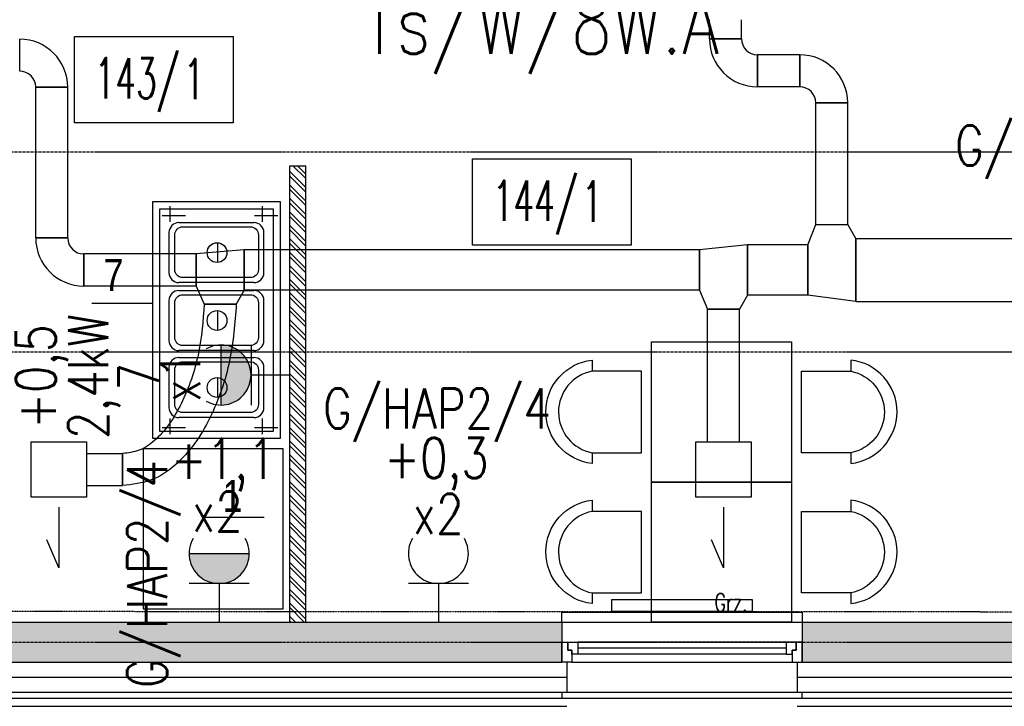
# Model space of a CAD drawing. Extents: x -7228 to 74941, y -112898 to 85621.
# Tile 401 of 635: x 58073 to 58565, y 34264 to 34607. Entities that reach past the tile are written whole.
import ezdxf
from ezdxf.enums import TextEntityAlignment as Align

# ---------------------------------------------------------------- set-up
doc = ezdxf.new("R2010")
doc.units = 0
for name, pattern in [('CENTER', [2, 1.25, -0.25, 0.25, -0.25]), ('DASHED2', [0.375, 0.25, -0.125]), ('DIVIDE', [31.75, 12.7, -6.35, 0, -6.35, 0, -6.35])]:
    doc.linetypes.add(name, pattern=pattern)
doc.layers.get('0').update_dxf_attribs({"color": 101, "linetype": 'CONTINUOUS'})
doc.layers.add('-A_NR', color=8, linetype='CONTINUOUS', plot=False)
for name, color, linetype in [('E35', 6, 'CONTINUOUS'), ('E50', 3, 'CONTINUOUS'), ('Ins-co', 2, 'CONTINUOUS'), ('Ins-went', 141, 'CONTINUOUS'), ('Okn---okna', 5, 'CONTINUOUS'), ('Opis-pom', 6, 'CONTINUOUS'), ('Opis_pom_ramka', 6, 'CONTINUOUS'), ('Os-osie glowne', 1, 'CENTER'), ('Sc-beton', 7, 'CONTINUOUS'), ('Sc-beton-hatch', 86, 'CONTINUOUS'), ('Sc-cegla pustak-hatch', 8, 'CONTINUOUS'), ('Sc-izolacja term-styropian', 151, 'STYROPIAN-KA'), ('Sc-kamien', 31, 'CONTINUOUS'), ('Sc-silikat', 61, 'CONTINUOUS'), ('Suf-widok', 8, 'CONTINUOUS'), ('Wyp-meble', 155, 'CONTINUOUS')]:
    doc.layers.add(name, color=color, linetype=linetype)
doc.styles.add('ARIAL_CE', font='ARIAL.TTF', dxfattribs={"width": 0.8})
doc.styles.add('KA wymiar', font='romans.shx', dxfattribs={"width": 0.6})
doc.styles.add('ROMANS', font='romans', dxfattribs={"width": 0.85})
doc.linetypes.add('BATTING', pattern='A,0.0001,-0.1,[134,ltypeshp.shx,S=0.1,R=0,X=-0.1,Y=0],-0.2,[134,ltypeshp.shx,S=0.1,R=180,X=0.1,Y=0],-0.1', length=0.4001)
doc.linetypes.add('STYROPIAN-KA', pattern='A,0.0001,-0.1,[135,ltypeshp.shx,S=0.1,R=0,X=-0.1,Y=0],0,[135,ltypeshp.shx,S=0.1,R=180,X=0.1,Y=0],-0.1', length=0.2001)

# ---------------------------------------------------------------- blocks, each defined once
blk = doc.blocks.new('_djkhgjfgh')
for p, q in [((-120, 10), (-120, 15)), ((-120, 15), (0, 15)), ((0, 15), (0, 10)), ((-8, 0), (-112, 0)), ((-8, -3), (-112, -3)), ((-8, -6), (-112, -6)), ((-115, -10), (-5, -10)), ((-120, -25), (-120, -28)), ((-120, -28), (0, -28)), ((0, -28), (0, -25))]:
    blk.add_line(p, q)
at = {"linetype": 'DASHED2'}
for p, q in [((-120, 10), (0, 10)), ((-120, -25), (0, -25))]:
    blk.add_line(p, q, dxfattribs=at)
for points in [[(-115, -10), (-120, -10), (-120, 0), (-117, 0), (-117, -4), (-115, -4)], [(-5, -10), (0, -10), (0, 0), (-3, 0), (-3, -4), (-5, -4)], [(-112, -6), (-115, -6), (-115, -4), (-117, -4), (-117, 0), (-115, 0), (-112, 0)], [(-8, -6), (-5, -6), (-5, -4), (-3, -4), (-3, 0), (-5, 0), (-8, 0)]]:
    blk.add_lwpolyline(points, close=True)
blk = doc.blocks.new('_kjgkjh')
blk.add_lwpolyline([(-70, 0), (0, 0), (0, -70), (-70, -70)], close=True)
for points in [[(-99.6, -14.55), (-99.6, -9.3, 0.895014), (-99.6, -60.93), (-99.6, -55.38, -0.825539), (-99.56, -14.62), (-75, -14.62), (-75, -55.38), (-99.6, -55.38)], [(29.6, -14.55), (29.6, -9.3, -0.895014), (29.6, -60.93), (29.6, -55.38, 0.825539), (29.56, -14.62), (5, -14.62), (5, -55.38), (29.6, -55.38)]]:
    blk.add_lwpolyline(points, format="xyb")
blk = doc.blocks.new('_opis_pom_metka')
at = {"layer": 'Opis_pom_ramka'}
blk.add_lwpolyline([(-33.13, 0), (32.87, 0), (32.87, -36), (-33.13, -36)], close=True, dxfattribs=at)
at = {"style": 'KA wymiar', "width": 0.6}
blk.add_attdef('KO/', text='', height=16.8, dxfattribs=at).set_placement((3.45, -25.87), align=Align.RIGHT)
blk.add_attdef('NR', (3.8, -26.16), '', height=16.8, dxfattribs=at)
blk = doc.blocks.new('G1')
at = {"layer": 'E35'}
blk.add_hatch(color=256, dxfattribs=at).paths.add_polyline_path([(10, 22.85), (-10, 22.85, 1)])
for p, q in [((-10, 22.85), (10, 22.85)), ((10, 12.85), (-10, 12.85))]:
    blk.add_line(p, q, dxfattribs=at)
blk.add_arc((0, 22.85), 10, 150, 30, dxfattribs=at)
at = {"layer": 'E50'}
blk.add_line((0, 12.85), (0, 0), dxfattribs=at)

msp = doc.modelspace()

# ---------------------------------------------------------------- hatches: boundary and pattern name
at = {"layer": 'Sc-beton-hatch'}
h = msp.add_hatch(dxfattribs=at)
h.set_pattern_fill('ANSI33', color=256, style=0)
h.paths.add_polyline_path([(57317.547, 35076.472), (57317.547, 35056.472), (57717.547, 35056.472), (57717.547, 35014.472), (57737.547, 35014.472), (57737.547, 35056.472), (58399.547, 35056.472), (58399.547, 35076.472), (58367.547, 35076.472), (58367.547, 35081.472), (58349.547, 35081.472), (58349.547, 35076.472)])
h.paths.add_polyline_path([(57717.547, 34818.472), (57737.547, 34818.472), (57737.547, 34884.472), (57717.547, 34884.472)])
h.paths.add_polyline_path([(57837.547, 34836.472), (57817.547, 34836.472), (57817.547, 34638.472), (57837.547, 34638.472)])
h.paths.add_polyline_path([(57837.547, 34538.472), (57817.547, 34538.472), (57817.547, 34286.472), (57887.547, 34286.472), (57887.547, 34306.472), (57837.547, 34306.472)])
h.paths.add_polyline_path([(58343.547, 34286.472), (58343.547, 34306.472), (58007.547, 34306.472), (58007.547, 34286.472)])
h.paths.add_polyline_path([(58463.547, 34306.472), (58463.547, 34286.472), (58611.547, 34286.472), (58611.547, 34306.472)])
h.paths.add_polyline_path([(59067.547, 34286.472), (59067.547, 34306.472), (58731.547, 34306.472), (58731.547, 34286.472)])
h.paths.add_polyline_path([(59237.547, 34306.472), (59187.547, 34306.472), (59187.547, 34286.472), (59257.547, 34286.472), (59257.547, 34540.972), (59257.547, 34836.472), (59237.547, 34836.472), (59237.547, 34540.972)])
h.paths.add_polyline_path([(58607.547, 34836.472), (58587.547, 34836.472), (58587.547, 34648.472), (58607.547, 34648.472)])
h.paths.add_polyline_path([(59337.547, 35056.472), (59337.547, 35019.472), (59357.547, 35019.472), (59357.547, 35076.472), (58607.547, 35076.472), (58607.547, 35081.472), (58587.547, 35081.472), (58587.547, 35076.472), (58554.547, 35076.472), (58554.547, 35056.472)])
h.paths.add_polyline_path([(58607.547, 35391.472), (58587.547, 35391.472), (58587.547, 35201.472), (58607.547, 35201.472)])
h.paths.add_polyline_path([(57817.547, 35226.472), (57837.547, 35226.472), (57837.547, 35269.472), (57817.547, 35269.472)])
h.paths.add_polyline_path([(57837.547, 35513.472), (57817.547, 35513.472), (57817.547, 35369.472), (57837.547, 35369.472)])
h.paths.add_polyline_path([(57817.547, 35613.472), (57837.547, 35613.472), (57837.547, 35656.472), (57817.547, 35656.472)])
h.paths.add_polyline_path([(57717.547, 35826.472), (57717.547, 35806.472), (58349.547, 35806.472), (58349.547, 35826.472)])
h.paths.add_polyline_path([(59357.547, 35806.472), (59357.547, 35826.472), (58607.547, 35826.472), (58607.547, 35831.472), (58587.547, 35831.472), (58587.547, 35801.472), (58607.547, 35801.472), (58607.547, 35806.472)])
h.paths.add_polyline_path([(58607.547, 35681.472), (58587.547, 35681.472), (58587.547, 35491.472), (58607.547, 35491.472)])
h.paths.add_polyline_path([(59259.547, 35369.472), (59279.547, 35369.472), (59279.547, 35513.472), (59259.547, 35513.472)])
h.paths.add_polyline_path([(59279.547, 35226.472), (59279.547, 35269.472), (59259.547, 35269.472), (59259.547, 35226.472)])
h.paths.add_polyline_path([(59279.547, 35656.472), (59259.547, 35656.472), (59259.547, 35613.472), (59279.547, 35613.472)])
h.paths.add_polyline_path([(59757.547, 35056.472), (59757.547, 35076.472), (59359.547, 35076.472), (59359.547, 35019.472), (59379.547, 35019.472), (59379.547, 35056.472)])
h.paths.add_polyline_path([(59359.547, 34818.472), (59379.547, 34818.472), (59379.547, 34884.472), (59359.547, 34884.472)])
h.paths.add_polyline_path([(59357.547, 34884.472), (59337.547, 34884.472), (59337.547, 34818.472), (59357.547, 34818.472)])
h.paths.add_polyline_path([(58587.547, 35951.472), (58607.547, 35951.472), (58607.547, 36141.472), (58587.547, 36141.472)])
h.paths.add_polyline_path([(58607.547, 36431.472), (58587.547, 36431.472), (58587.547, 36241.472), (58607.547, 36241.472)])
h.paths.add_polyline_path([(59357.547, 36556.472), (59357.547, 36576.472), (58607.547, 36576.472), (58607.547, 36581.472), (58587.547, 36581.472), (58587.547, 36551.472), (58607.547, 36551.472), (58607.547, 36556.472)])
h.paths.add_polyline_path([(58587.547, 36701.472), (58607.547, 36701.472), (58607.547, 36891.472), (58587.547, 36891.472)])
h.paths.add_polyline_path([(58607.547, 37181.472), (58587.547, 37181.472), (58587.547, 36991.472), (58607.547, 36991.472)])
h.paths.add_polyline_path([(57717.547, 36576.472), (57717.547, 36556.472), (58349.547, 36556.472), (58349.547, 36576.472)])
h.paths.add_polyline_path([(59259.547, 36019.472), (59259.547, 35976.472), (59279.547, 35976.472), (59279.547, 36019.472)])
h.paths.add_polyline_path([(59259.547, 36119.472), (59279.547, 36119.472), (59279.547, 36263.472), (59259.547, 36263.472)])
h.paths.add_polyline_path([(59279.547, 36406.472), (59259.547, 36406.472), (59259.547, 36363.472), (59279.547, 36363.472)])
h.paths.add_polyline_path([(57837.547, 35976.472), (57837.547, 36019.472), (57817.547, 36019.472), (57817.547, 35976.472)])
h.paths.add_polyline_path([(57837.547, 36263.472), (57817.547, 36263.472), (57817.547, 36119.472), (57837.547, 36119.472)])
h.paths.add_polyline_path([(57837.547, 36406.472), (57817.547, 36406.472), (57817.547, 36363.472), (57837.547, 36363.472)])
h.paths.add_polyline_path([(57837.547, 36769.472), (57817.547, 36769.472), (57817.547, 36726.472), (57837.547, 36726.472)])
h.paths.add_polyline_path([(57837.547, 37013.472), (57817.547, 37013.472), (57817.547, 36869.472), (57837.547, 36869.472)])
h.paths.add_polyline_path([(57837.547, 37156.472), (57817.547, 37156.472), (57817.547, 37113.472), (57837.547, 37113.472)])
h.paths.add_polyline_path([(57717.547, 37326.472), (57717.547, 37306.472), (58349.547, 37306.472), (58349.547, 37326.472)])
h.paths.add_polyline_path([(57817.547, 37476.472), (57837.547, 37476.472), (57837.547, 37519.472), (57817.547, 37519.472)])
h.paths.add_polyline_path([(57817.547, 37619.472), (57837.547, 37619.472), (57837.547, 37763.472), (57817.547, 37763.472)])
h.paths.add_polyline_path([(57837.547, 37906.472), (57817.547, 37906.472), (57817.547, 37863.472), (57837.547, 37863.472)])
h.paths.add_polyline_path([(58607.547, 37641.472), (58587.547, 37641.472), (58587.547, 37451.472), (58607.547, 37451.472)])
h.paths.add_polyline_path([(58607.547, 37306.472), (59357.547, 37306.472), (59357.547, 37326.472), (58607.547, 37326.472), (58607.547, 37331.472), (58587.547, 37331.472), (58587.547, 37301.472), (58607.547, 37301.472)])
h.paths.add_polyline_path([(58607.547, 37931.472), (58587.547, 37931.472), (58587.547, 37741.472), (58607.547, 37741.472)])
h.paths.add_polyline_path([(58607.547, 38076.472), (58607.547, 38081.472), (58587.547, 38081.472), (58587.547, 38051.472), (58607.547, 38051.472), (58607.547, 38056.472), (59357.547, 38056.472), (59357.547, 38076.472)])
h.paths.add_polyline_path([(57717.547, 38076.472), (57717.547, 38056.472), (58349.547, 38056.472), (58349.547, 38076.472)])
h.paths.add_polyline_path([(57837.547, 38269.472), (57817.547, 38269.472), (57817.547, 38226.472), (57837.547, 38226.472)])
h.paths.add_polyline_path([(57817.547, 38369.472), (57837.547, 38369.472), (57837.547, 38513.472), (57817.547, 38513.472)])
h.paths.add_polyline_path([(57837.547, 38656.472), (57817.547, 38656.472), (57817.547, 38613.472), (57837.547, 38613.472)])
h.paths.add_polyline_path([(58607.547, 38681.472), (58587.547, 38681.472), (58587.547, 38491.472), (58607.547, 38491.472)])
h.paths.add_polyline_path([(58587.547, 38201.472), (58607.547, 38201.472), (58607.547, 38391.472), (58587.547, 38391.472)])
h.paths.add_polyline_path([(59259.547, 38656.472), (59259.547, 38613.472), (59279.547, 38613.472), (59279.547, 38656.472)])
h.paths.add_polyline_path([(59279.547, 38513.472), (59259.547, 38513.472), (59259.547, 38369.472), (59279.547, 38369.472)])
h.paths.add_polyline_path([(59279.547, 38269.472), (59259.547, 38269.472), (59259.547, 38226.472), (59279.547, 38226.472)])
h.paths.add_polyline_path([(59259.547, 37863.472), (59279.547, 37863.472), (59279.547, 37906.472), (59259.547, 37906.472)])
h.paths.add_polyline_path([(59259.547, 37619.472), (59279.547, 37619.472), (59279.547, 37763.472), (59259.547, 37763.472)])
h.paths.add_polyline_path([(59279.547, 37519.472), (59259.547, 37519.472), (59259.547, 37476.472), (59279.547, 37476.472)])
h.paths.add_polyline_path([(59259.547, 37113.472), (59279.547, 37113.472), (59279.547, 37156.472), (59259.547, 37156.472)])
h.paths.add_polyline_path([(59259.547, 36869.472), (59279.547, 36869.472), (59279.547, 37013.472), (59259.547, 37013.472)])
h.paths.add_polyline_path([(59259.547, 36726.472), (59279.547, 36726.472), (59279.547, 36769.472), (59259.547, 36769.472)])
at = {"layer": 'Sc-cegla pustak-hatch'}
h = msp.add_hatch(dxfattribs=at)
h.set_pattern_fill('ANSI32', color=256, scale=0.5, angle=90, style=0)
h.paths.add_polyline_path([(58215.547, 34534.472), (58207.547, 34534.472), (58207.547, 34306.472), (58215.547, 34306.472)])
h.paths.add_polyline_path([(58177.547, 34701.472), (58169.547, 34701.472), (58169.547, 34666.472), (58177.547, 34666.472)])
h.paths.add_polyline_path([(58169.547, 34721.472), (58177.547, 34721.472), (58177.547, 34818.472), (58169.547, 34818.472)])

# ---------------------------------------------------------------- linework, layer by layer
at = {"layer": '-A_NR'}
for p, q in [((58108.65, 34465.908), (58138.998, 34465.908)), ((58164.389, 34358.889), (58194.738, 34358.889))]:
    msp.add_line(p, q, dxfattribs=at)
at = {"layer": 'E35'}
msp.add_line((58296.828, 34325.742), (58266.828, 34325.742), dxfattribs=at)
msp.add_arc((58281.828, 34340.742), 15, 150, 30, dxfattribs=at)
at = {"layer": 'E50'}
msp.add_line((58281.828, 34325.742), (58281.828, 34306.472), dxfattribs=at)
at = {"layer": 'Ins-co'}
msp.add_lwpolyline([(58438.547, 34317.874), (58438.547, 34311.774), (58368.547, 34311.774), (58368.547, 34317.874)], close=True, dxfattribs=at)
at = {"layer": 'Ins-went', "ltscale": 2}
for p, q in [((58417.243, 34597.891), (58417.243, 34607.391)), ((58433.243, 34597.891), (58433.243, 34607.391)), ((58072.676, 34581.691), (58072.676, 34597.691)), ((58433.243, 34597.891), (58417.243, 34597.891)), ((58417.243, 34597.891), (58433.243, 34597.891)), ((58441.243, 34589.891), (58441.243, 34573.891)), ((58441.243, 34573.891), (58441.243, 34589.891)), ((58462.343, 34589.891), (58441.243, 34589.891)), ((58462.343, 34589.891), (58462.343, 34573.891)), ((58462.343, 34573.891), (58462.343, 34589.891)), ((58096.676, 34573.691), (58080.676, 34573.691)), ((58080.676, 34573.691), (58096.676, 34573.691)), ((58080.676, 34498.391), (58080.676, 34573.691)), ((58096.676, 34498.391), (58096.676, 34573.691)), ((58462.343, 34573.891), (58441.243, 34573.891)), ((58486.343, 34565.891), (58470.343, 34565.891)), ((58470.343, 34565.891), (58486.343, 34565.891)), ((58470.343, 34505.141), (58470.343, 34565.891)), ((58486.343, 34505.141), (58486.343, 34565.891)), ((58466.343, 34494.891), (58470.343, 34505.141)), ((58470.343, 34505.141), (58486.343, 34505.141)), ((58490.343, 34498.141), (58486.343, 34505.141)), ((58096.676, 34498.391), (58080.676, 34498.391)), ((58080.676, 34498.391), (58096.676, 34498.391)), ((58490.343, 34466.641), (58490.343, 34498.141)), ((58490.343, 34498.141), (58655.743, 34498.141)), ((58490.343, 34498.141), (58490.343, 34466.641)), ((58104.676, 34490.391), (58104.676, 34474.391)), ((58104.676, 34474.391), (58104.676, 34490.391)), ((58160.876, 34490.391), (58104.676, 34490.391)), ((58184.876, 34492.391), (58160.876, 34490.391)), ((58160.876, 34490.391), (58160.876, 34474.391)), ((58160.876, 34474.391), (58160.876, 34490.391)), ((58184.876, 34492.391), (58184.876, 34472.391)), ((58184.876, 34472.391), (58184.876, 34492.391)), ((58412.276, 34492.391), (58184.876, 34492.391)), ((58436.276, 34494.891), (58412.276, 34492.391)), ((58412.276, 34472.391), (58412.276, 34492.391)), ((58412.276, 34492.391), (58412.276, 34472.391)), ((58436.243, 34469.891), (58436.243, 34494.891)), ((58466.343, 34494.891), (58436.243, 34494.891)), ((58436.276, 34494.891), (58436.276, 34469.891)), ((58466.343, 34494.891), (58466.343, 34469.891)), ((58466.343, 34469.891), (58466.343, 34494.891)), ((58160.876, 34474.391), (58104.676, 34474.391)), ((58160.876, 34474.391), (58164.876, 34465.391)), ((58184.876, 34472.391), (58180.876, 34465.391)), ((58412.276, 34472.391), (58184.876, 34472.391)), ((58412.276, 34472.391), (58416.276, 34462.891)), ((58436.276, 34469.891), (58432.276, 34462.891)), ((58466.343, 34469.891), (58436.243, 34469.891)), ((58490.343, 34466.641), (58466.343, 34469.891)), ((58490.343, 34466.641), (58655.743, 34466.641)), ((58164.876, 34465.391), (58180.876, 34465.391)), ((58180.876, 34465.391), (58164.876, 34465.391)), ((58416.276, 34462.891), (58432.276, 34462.891)), ((58432.276, 34462.891), (58416.276, 34462.891)), ((58106.125, 34390.707), (58124.075, 34390.707)), ((58124.075, 34374.707), (58124.075, 34390.707)), ((58124.075, 34390.707), (58124.075, 34374.707)), ((58106.125, 34374.707), (58124.075, 34374.707))]:
    msp.add_line(p, q, dxfattribs=at)
for points in [[(58078.425, 34396.557), (58106.125, 34396.557), (58106.125, 34368.857), (58078.425, 34368.857)], [(58410.426, 34396.557), (58438.126, 34396.557), (58438.126, 34368.857), (58410.426, 34368.857)]]:
    msp.add_lwpolyline(points, close=True, dxfattribs=at)
for points in [[(58092.275, 34363.857), (58092.275, 34333.619), (58086.253, 34347.632)], [(58424.276, 34363.857), (58424.276, 34333.619), (58418.254, 34347.632)]]:
    msp.add_lwpolyline(points, dxfattribs=at)
for centre, radius, start, end in [((58072.676, 34573.691), 24, 0, 90), ((58441.243, 34597.891), 24, 180, 270), ((58441.243, 34597.891), 8, 180, 270), ((58462.343, 34565.891), 24, 0, 90), ((58072.676, 34573.691), 8, 0, 90), ((58462.343, 34565.891), 8, 0, 90), ((58104.676, 34498.391), 24, 180, 270), ((58104.676, 34498.391), 8, 180, 270)]:
    msp.add_arc(centre, radius, start, end, dxfattribs=at)
for points in [[(58180.876, 34465.391), (58177.558, 34437.219), (58167.656, 34408.516), (58160.069, 34395.751), (58150.434, 34385.073), (58138.403, 34377.548), (58124.075, 34374.707)], [(58164.876, 34465.391), (58161.945, 34440.72), (58153.299, 34415.578), (58147.091, 34405.109), (58139.971, 34397.178), (58132.318, 34392.346), (58124.075, 34390.707)], [(58416.276, 34396.557), (58416.276, 34462.891)], [(58432.276, 34396.557), (58432.276, 34462.891)]]:
    msp.add_spline(points, degree=3, dxfattribs=at)
at = {"layer": 'Os-osie glowne'}
for points in [[(50700.047, 34541.472), (62792.547, 34541.472)], [(50700.047, 34441.472), (62792.547, 34441.472)], [(50700.047, 34296.472), (62792.547, 34296.472)]]:
    msp.add_lwpolyline(points, dxfattribs=at)
at = {"layer": 'Sc-beton'}
for points in [[(58007.547, 34306.472), (58343.547, 34306.472)], [(58343.547, 34306.472), (58343.547, 34286.472)], [(58463.547, 34306.472), (58611.547, 34306.472)], [(58463.547, 34306.472), (58463.547, 34286.472)], [(58007.547, 34286.472), (58343.547, 34286.472)], [(58463.547, 34286.472), (58611.547, 34286.472)]]:
    msp.add_lwpolyline(points, dxfattribs=at)
at = {"layer": 'Sc-izolacja term-styropian', "linetype": 'ByBlock'}
for points in [[(58346.047, 34286.472), (58346.047, 34271.472)], [(58461.047, 34286.472), (58461.047, 34271.472)], [(58005.047, 34271.472), (58346.047, 34271.472)], [(58461.047, 34271.472), (58614.047, 34271.472)]]:
    msp.add_lwpolyline(points, dxfattribs=at)
at = {"layer": 'Sc-izolacja term-styropian', "linetype": 'BATTING', "ltscale": 0.35}
for points in [[(58005.047, 34278.972), (58346.047, 34278.972)], [(58461.047, 34278.972), (58614.047, 34278.972)]]:
    msp.add_lwpolyline(points, dxfattribs=at)
at = {"layer": 'Sc-kamien'}
for points in [[(58005.047, 34268.472), (58346.047, 34268.472)], [(58005.047, 34264.472), (58346.047, 34264.472)], [(58461.047, 34268.472), (58614.047, 34268.472)], [(58461.047, 34264.472), (58614.047, 34264.472)]]:
    msp.add_lwpolyline(points, dxfattribs=at)
at = {"layer": 'Sc-silikat'}
msp.add_line((58207.547, 34534.472), (58215.547, 34534.472), dxfattribs=at)
for points in [[(58207.547, 34306.472), (58207.547, 34534.472)], [(58215.547, 34306.472), (58215.547, 34534.472)]]:
    msp.add_lwpolyline(points, dxfattribs=at)
at = {"layer": 'Suf-widok', "linetype": 'DIVIDE', "ltscale": 0.02}
msp.add_lwpolyline([(58012.547, 34496.472), (57842.547, 34496.472), (57842.547, 34643.472), (58806.547, 34643.472), (58806.547, 34311.474), (58040.547, 34311.776), (58040.547, 34539.472), (58012.547, 34539.472)], close=True, dxfattribs=at)
at = {"layer": 'Wyp-meble'}
for p, q in [((58147.719, 34514.217), (58147.719, 34506.436)), ((58193.802, 34514.217), (58193.802, 34506.436)), ((58143.828, 34509.679), (58155.509, 34509.679)), ((58152.251, 34506.067), (58175.729, 34506.067)), ((58172.896, 34506.067), (58189.677, 34506.067)), ((58189.911, 34509.679), (58201.592, 34509.679)), ((58147.251, 34501.067), (58147.251, 34481.067)), ((58194.677, 34481.067), (58194.677, 34501.067)), ((58171.59, 34486.442), (58171.59, 34495.734)), ((58175.729, 34476.067), (58152.251, 34476.067)), ((58189.677, 34476.067), (58172.631, 34476.067)), ((58152.251, 34472.139), (58175.729, 34472.139)), ((58172.896, 34472.139), (58189.677, 34472.139)), ((58147.251, 34467.139), (58147.251, 34447.139)), ((58194.677, 34447.139), (58194.677, 34467.139)), ((58171.59, 34452.514), (58171.59, 34461.806)), ((58175.729, 34442.139), (58152.251, 34442.139)), ((58189.677, 34442.139), (58172.631, 34442.139)), ((58152.251, 34438.671), (58175.729, 34438.671)), ((58172.896, 34438.671), (58189.677, 34438.671)), ((58147.251, 34433.671), (58147.251, 34413.671)), ((58194.677, 34413.671), (58194.677, 34433.671)), ((58171.59, 34419.046), (58171.59, 34428.338)), ((58147.719, 34408.205), (58147.719, 34400.423)), ((58175.729, 34408.671), (58152.251, 34408.671)), ((58189.677, 34408.671), (58172.631, 34408.671)), ((58193.802, 34408.205), (58193.802, 34400.423)), ((58143.828, 34403.667), (58155.509, 34403.667)), ((58189.911, 34403.667), (58201.592, 34403.667))]:
    msp.add_line(p, q, dxfattribs=at)
for points in [[(58138.998, 34398.372), (58202.998, 34398.372), (58202.998, 34516.372), (58138.998, 34516.372)], [(58142.547, 34401.92), (58199.449, 34401.92), (58199.449, 34512.823), (58142.547, 34512.823)], [(58134.346, 34313.122), (58204.346, 34313.122), (58204.346, 34393.122), (58134.346, 34393.122)]]:
    msp.add_lwpolyline(points, close=True, dxfattribs=at)
for points in [[(58175.729, 34478.58), (58154.128, 34478.58, -0.4142136), (58150.128, 34482.58), (58150.128, 34499.977, -0.4142136), (58154.128, 34503.977), (58175.729, 34503.977)], [(58172.896, 34503.977), (58187.91, 34503.977, -0.4142136), (58191.91, 34499.977), (58191.91, 34482.58, -0.4142136), (58187.91, 34478.58), (58171.227, 34478.58)], [(58175.729, 34444.652), (58154.128, 34444.652, -0.4142136), (58150.128, 34448.652), (58150.128, 34466.049, -0.4142136), (58154.128, 34470.049), (58175.729, 34470.049)], [(58172.896, 34470.049), (58187.91, 34470.049, -0.4142136), (58191.91, 34466.049), (58191.91, 34448.652, -0.4142136), (58187.91, 34444.652), (58171.227, 34444.652)], [(58175.729, 34411.184), (58154.128, 34411.184, -0.4142136), (58150.128, 34415.184), (58150.128, 34432.581, -0.4142136), (58154.128, 34436.581), (58175.729, 34436.581)], [(58172.896, 34436.581), (58187.91, 34436.581, -0.4142136), (58191.91, 34432.581), (58191.91, 34415.184, -0.4142136), (58187.91, 34411.184), (58171.227, 34411.184)]]:
    msp.add_lwpolyline(points, format="xyb", dxfattribs=at)
for centre in [(58171.281, 34491.088), (58171.281, 34457.16), (58171.281, 34423.692)]:
    msp.add_circle(centre, 4.952, dxfattribs=at)
for centre, start, end in [((58152.251, 34501.067), 90, 180), ((58189.677, 34501.067), 0, 90), ((58152.251, 34481.067), 180, 270), ((58189.677, 34481.067), 270, 0), ((58152.251, 34467.139), 90, 180), ((58189.677, 34467.139), 0, 90), ((58152.251, 34447.139), 180, 270), ((58189.677, 34447.139), 270, 0), ((58152.251, 34433.671), 90, 180), ((58189.677, 34433.671), 0, 90), ((58152.251, 34413.671), 180, 270), ((58189.677, 34413.671), 270, 0)]:
    msp.add_arc(centre, 5, start, end, dxfattribs=at)

# ---------------------------------------------------------------- block references
at = {"layer": 'E35', "xscale": 1.5, "yscale": 1.5, "zscale": 1.5, "rotation": 90}
msp.add_blockref('G1', (58207.547, 34429.95), dxfattribs=at)
at = {"layer": 'E35', "xscale": 1.5, "yscale": 1.5, "zscale": 1.5}
msp.add_blockref('G1', (58172.355, 34306.472), dxfattribs=at)
at = {"layer": 'Okn---okna'}
msp.add_blockref('_djkhgjfgh', (58463.547, 34296.472), dxfattribs=at)
at = {"layer": 'Opis-pom'}
ref = msp.add_blockref('_opis_pom_metka', (58139.803, 34599.088), dxfattribs=dict(at, xscale=1.2, yscale=1.2, zscale=1.2))
ref.add_attrib('KO/', '143/', dxfattribs={"layer": '0', "height": 20.16, "style": 'KA wymiar', "width": 0.6}).set_placement((58152.576, 34568.046), align=Align.RIGHT)
ref.add_attrib('NR', '1', (58154.566, 34567.69), dxfattribs={"layer": '0', "height": 20.16, "style": 'KA wymiar', "width": 0.6})
ref = msp.add_blockref('_opis_pom_metka', (58338.694, 34537.931), dxfattribs=dict(at, xscale=1.2, yscale=1.2, zscale=1.2))
ref.add_attrib('KO/', '144/', dxfattribs={"layer": '0', "height": 20.16, "style": 'KA wymiar', "width": 0.6}).set_placement((58351.467, 34506.89), align=Align.RIGHT)
ref.add_attrib('NR', '1', (58353.458, 34506.534), dxfattribs={"layer": '0', "height": 20.16, "style": 'KA wymiar', "width": 0.6})
at = {"layer": 'Wyp-meble', "rotation": 180}
for p in [(58388.247, 34376.472), (58388.247, 34376.472), (58388.247, 34306.472), (58388.247, 34306.472)]:
    msp.add_blockref('_kjgkjh', p, dxfattribs=at)

# ---------------------------------------------------------------- texts
at = {"layer": '-A_NR', "style": 'ARIAL_CE', "width": 0.8}
for s, p in [('7', (58114.55, 34471.908)), ('1', (58173.961, 34361.563))]:
    msp.add_text(s, height=16, dxfattribs=at).set_placement(p)
at = {"layer": 'E35', "style": 'ROMANS', "width": 0.8}
for s, p in [('G/HAP2/4', (58596.795, 34543.122)), ('G/HAP2/4', (58281.075, 34411.822)), ('+1,1', (58174.338, 34385.029)), ('+0,3', (58280.956, 34385.452)), ('x2', (58171.424, 34361.734)), ('x2', (58281.702, 34360.556))]:
    msp.add_text(s, height=20, dxfattribs=at).set_placement(p, align=Align.MIDDLE)
for s, p in [('2,4kW', (58109.873, 34429.197)), ('+0,5', (58083.784, 34429.138)), ('x1', (58152.911, 34429.018)), ('7', (58132.114, 34429.078)), ('G/HAP2/4', (58137.748, 34330.578))]:
    msp.add_text(s, height=20, rotation=90, dxfattribs=at).set_placement(p, align=Align.MIDDLE)
at = {"layer": 'E50', "style": 'ROMANS', "width": 0.8}
msp.add_text('Ts/W/8W.A', height=30, dxfattribs=at).set_placement((58244.191, 34590.386))
at = {"layer": 'Ins-co', "style": 'ROMANS', "width": 0.7}
msp.add_text('Grz.', height=9, dxfattribs=at).set_placement((58419.805, 34311.878))

doc.saveas('drawing.dxf')
